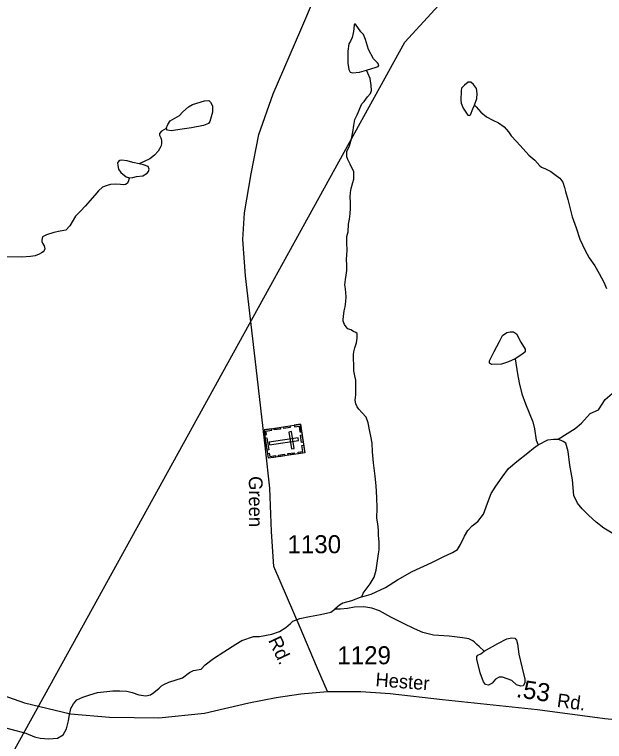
# Model space of a CAD drawing. Extents: x 2056842 to 2160602, y 826753 to 1016856.
# Drawn here: x 2091724 to 2095813, y 880850 to 885889 of the extents above; entities that cross this region are included whole.
import ezdxf

# ---------------------------------------------------------------- set-up
doc = ezdxf.new("R2010")
doc.units = 0
for name, color, linetype in [('Exist Cultural Cemetery CELL', 7, 'Continuous'), ('Exist Hydrographic Creek Single Shore', 7, 'Continuous'), ('Exist Hydrographic Misc Water Feature', 7, 'Continuous'), ('Exist Road Secondary Mileage Hundredths English Label', 7, 'Continuous'), ('Exist Road Secondary Type 51 Attributed', 7, 'Continuous'), ('Exist Road Secondary Type 51 Label', 7, 'Continuous'), ('Exist Road Secondary Type 51 Number Label', 7, 'Continuous'), ('Exist Utilities Telephone Line', 7, 'Continuous')]:
    doc.layers.add(name, color=color, linetype=linetype)

msp = doc.modelspace()

# ---------------------------------------------------------------- linework, layer by layer
at = {"layer": 'Exist Cultural Cemetery CELL'}
for points in [[(2093705, 883048.1), (2093735.1, 882851.3), (2093483.4, 882812.8), (2093453.3, 883009.5)], [(2093458.3, 882976.9), (2093469.7, 882978.6), (2093466.4, 883000.3), (2093506.3, 883006.5), (2093504.6, 883017.5), (2093453.3, 883009.6)], [(2093522.4, 883020.2), (2093565.2, 883026.7), (2093566.9, 883015.5), (2093524.1, 883008.9)], [(2093588.9, 883030.3), (2093631.7, 883036.9), (2093633.4, 883025.6), (2093590.6, 883019.1)], [(2093662.2, 883041.5), (2093663.9, 883030.3), (2093695.7, 883035.2), (2093701.8, 882995.1), (2093712.8, 882996.8), (2093705, 883048.1)], [(2093643.9, 882997.4), (2093625.4, 882994.6), (2093643.2, 882878.2), (2093661.7, 882881)], [(2093716.2, 882974.9), (2093724, 882923.6), (2093712.7, 882921.9), (2093704.9, 882973.1)], [(2093473.3, 882954.5), (2093486.2, 882870.6), (2093474.9, 882868.9), (2093462.1, 882952.8)], [(2093692.5, 882935.9), (2093689.7, 882954.3), (2093489.2, 882923.7), (2093492.1, 882905.2)], [(2093692.2, 882844.6), (2093690.5, 882855.9), (2093722.4, 882860.7), (2093716.2, 882900.8), (2093727.2, 882902.5), (2093735.1, 882851.2)], [(2093478.4, 882845.5), (2093489.7, 882847.2), (2093493.1, 882825.5), (2093533, 882831.6), (2093534.7, 882820.6), (2093483.4, 882812.8)], [(2093553.1, 882834.9), (2093595.9, 882841.5), (2093597.7, 882830.2), (2093554.8, 882823.7)], [(2093618.3, 882844.9), (2093661.1, 882851.4), (2093662.8, 882840.2), (2093620, 882833.6)]]:
    msp.add_lwpolyline(points, close=True, dxfattribs=at)
at = {"layer": 'Exist Hydrographic Creek Single Shore'}
for points in [[(2094199, 885361.5), (2094194.8, 885397.7), (2094188.6, 885445.4), (2094172.6, 885481.5), (2094163.9, 885503.1)], [(2094131.9, 881851.8), (2094139.7, 881877.8), (2094189.6, 881941.8), (2094217.4, 881988.1), (2094229.3, 882038.1), (2094246.7, 882149.9), (2094250.9, 882178.1), (2094250.7, 882234.2), (2094246.4, 882278.2), (2094246.5, 882314), (2094242.1, 882358.1), (2094234.1, 882397.9), (2094237.8, 882466.1), (2094235.8, 882541.9), (2094231.5, 882622.1), (2094223, 882687.9), (2094212.8, 882781.9), (2094204.6, 882857.9), (2094202.5, 882918), (2094192.4, 882965.8), (2094184.1, 883009.9), (2094175.9, 883057.7), (2094160, 883097.7), (2094131.8, 883129.8), (2094109.6, 883153.5), (2094097.8, 883169.5), (2094089.7, 883189.4), (2094085.7, 883215.4), (2094089.4, 883253.4), (2094089.3, 883297.3), (2094089.2, 883353.4), (2094082.9, 883383.4), (2094074.8, 883419.4), (2094074.7, 883463.3), (2094072.8, 883499.5), (2094072.5, 883531.3), (2094076.5, 883551.6), (2094082.4, 883579.3), (2094094.2, 883613.5), (2094098.2, 883645.6), (2094098.2, 883677.4), (2094090.1, 883685.5), (2094074.2, 883691.4), (2094054.1, 883703.3), (2094033.9, 883711.2), (2094022, 883723.3), (2094009.9, 883739.3), (2094001.8, 883763.1), (2094001.8, 883775.2), (2094003.8, 883795.2), (2094007.6, 883835.2), (2094015.4, 883863.2), (2094019.4, 883899.2), (2094023.4, 883931.3), (2094017.3, 883987.2), (2094013, 884015.2), (2094017, 884051.2), (2094022.9, 884083.2), (2094026.8, 884115.3), (2094026.6, 884151.1), (2094024.5, 884191.1), (2094028.4, 884255), (2094028.2, 884307.2), (2094028.1, 884351.2), (2094036, 884383.2), (2094037.7, 884435.3), (2094045.7, 884471.2), (2094049.4, 884507.3), (2094053.5, 884547.2), (2094053.3, 884587.2), (2094051.1, 884623), (2094053.1, 884655.2), (2094057, 884683.3), (2094068.9, 884723.4), (2094074.7, 884747.2), (2094076.5, 884773.1), (2094076.5, 884801.3), (2094062.6, 884827.2), (2094050.6, 884851.1), (2094034.2, 884883.3), (2094026.4, 884903.1), (2094026.2, 884923.1), (2094026.2, 884939.2), (2094046, 884979.2), (2094059.8, 885027.1), (2094067.7, 885073.2), (2094075.5, 885119.3), (2094083.6, 885161.1), (2094099.3, 885193.3), (2094131.1, 885269.4), (2094147.2, 885285.5), (2094171.1, 885317.5), (2094191, 885341.7), (2094199, 885361.5)], [(2094911.6, 885260.7), (2094922.5, 885247.9), (2094956.3, 885211.9), (2094994.4, 885180.2), (2095038.5, 885156.1), (2095078.3, 885138.3), (2095118.5, 885110.7), (2095146.8, 885076.8), (2095166.7, 885048.6), (2095203, 885008.6), (2095249.1, 884956.9), (2095289.3, 884915.1), (2095329.3, 884879.1), (2095365.6, 884839.5), (2095377.5, 884831.3), (2095405.1, 884819.3), (2095441.9, 884799.6), (2095469.5, 884779.5), (2095503.8, 884753.6), (2095523.9, 884725.9), (2095535.8, 884690), (2095542.1, 884661.8), (2095558.3, 884605.8), (2095572.3, 884550.1), (2095588.5, 884485.9), (2095616.6, 884410.3), (2095643.2, 884332.4), (2095679.1, 884252.3), (2095707.4, 884202.6), (2095745.5, 884146.5), (2095775.7, 884094.8), (2095807.9, 884032.7), (2095828, 883990.7)], [(2092519.5, 884756.4), (2092517.1, 884750.4), (2092513.2, 884734.4), (2092505, 884718.6), (2092493.1, 884710.3), (2092477.6, 884708.2), (2092457.5, 884710.4), (2092421.2, 884712.3), (2092389, 884710.2), (2092365, 884704.2), (2092333.2, 884691.9), (2092305.1, 884666.1), (2092279.3, 884636), (2092213.9, 884561.5), (2092181.9, 884525.4), (2092146, 884491.4), (2092107.9, 884423.4), (2092080.4, 884395.1), (2092040.2, 884387), (2091996.5, 884376.9), (2091944.6, 884360.8), (2091918.4, 884348.6), (2091912.6, 884324.7), (2091912.6, 884316.6), (2091916.5, 884304.6), (2091928.4, 884284.5), (2091934.4, 884264.6), (2091928.6, 884252.9), (2091921.1, 884244.8), (2091910.6, 884236.6), (2091895, 884228.8), (2091866.9, 884216.4), (2091834.9, 884212.4), (2091771, 884206.2), (2091667, 884209.8)], [(2095492.2, 882945.8), (2095554.1, 882985.3), (2095608.8, 883019.3), (2095652.6, 883057), (2095714.5, 883123.9), (2095771.7, 883149.5), (2095817.9, 883220), (2095883.5, 883274.7), (2095953.7, 883319.1), (2096009.6, 883378.7), (2096065.6, 883399.4), (2096120.3, 883414), (2096178, 883428)], [(2095352.3, 882905.4), (2095420.3, 882941.7), (2095460.1, 882945.8), (2095492.2, 882945.8)], [(2095866.7, 882293.4), (2095808.4, 882329), (2095754.3, 882368.8), (2095702.2, 882418.6), (2095658.1, 882462.6), (2095625.5, 882502.3), (2095599.5, 882554.2), (2095591.1, 882662.6), (2095572.8, 882764.4), (2095560.7, 882860.4), (2095544.5, 882916.4), (2095526.5, 882930.1), (2095492.7, 882946.2)], [(2094131.9, 881851.8), (2094195.6, 881870.1), (2094295.7, 881916.3), (2094377.5, 881970.4), (2094481, 882027), (2094616.9, 882089.1), (2094694.8, 882129.5), (2094758.7, 882159.7), (2094794.6, 882180), (2094814.7, 882216), (2094842.4, 882271.8), (2094866.2, 882312), (2094896.1, 882344.2), (2094934.1, 882374.3), (2094973.9, 882426.3), (2095001.7, 882500.5), (2095027.4, 882568.6), (2095059.3, 882618.8), (2095103.2, 882680.8), (2095148.7, 882740.9), (2095204.6, 882791), (2095280.6, 882851.4), (2095320.3, 882883.4), (2095352.3, 882905.4)], [(2094131.9, 881851.9), (2094059.7, 881823.8), (2094000.1, 881807.3), (2093976.1, 881795.5), (2093944.1, 881767.5)], [(2091644.9, 880948), (2091733, 880926.2), (2091803.1, 880906.7), (2091861.1, 880882.8), (2091901.2, 880872.8), (2091961.1, 880867), (2092021, 880873.3), (2092061.1, 880895.4), (2092085, 880937.6), (2092098.6, 880993.4), (2092102.5, 881023.5), (2092114.4, 881077.4), (2092132.5, 881109.5), (2092156.4, 881137.6), (2092198.1, 881157.7), (2092246, 881173.8), (2092298.2, 881188.1), (2092406.1, 881200.4), (2092454, 881200.7), (2092502.2, 881198.7), (2092538, 881188.8), (2092586.3, 881173), (2092634, 881165.1), (2092666, 881173.3), (2092690, 881189.2), (2092726, 881219.3), (2092741.8, 881235.4), (2092758, 881243.6), (2092793.8, 881259.6), (2092888.2, 881289.7), (2092935.6, 881327.4), (2092963.5, 881342), (2093018.2, 881350.5), (2093044.7, 881380.5), (2093103, 881424.2), (2093174.8, 881470.5), (2093257.4, 881525.2), (2093298.7, 881549.5), (2093381.1, 881577.5), (2093421.3, 881577.5), (2093507.5, 881594.5), (2093560.6, 881611.9), (2093604.5, 881640.2), (2093636.3, 881668.1), (2093652.4, 881684.2), (2093700.3, 881702.5), (2093768.2, 881716.5), (2093844.3, 881728.8), (2093916.2, 881747), (2093944.1, 881767)], [(2094979.4, 881475.3), (2094945.2, 881508.7), (2094929.2, 881522.5), (2094912.6, 881538.4), (2094900.7, 881548.3), (2094873, 881560.2), (2094828.9, 881568.1), (2094736.8, 881579.6), (2094629, 881587.5), (2094552.9, 881605), (2094496.7, 881631), (2094420.2, 881667), (2094332.5, 881710.7), (2094254.3, 881754.2), (2094200.2, 881774.2), (2094144.2, 881781.9), (2094080.5, 881779.7), (2094032.3, 881771.6), (2093984.1, 881767.5), (2093944.1, 881767.5)]]:
    msp.add_lwpolyline(points, dxfattribs=at)
at = {"layer": 'Exist Hydrographic Misc Water Feature'}
for points in [[(2094163.9, 885503.1), (2094229.5, 885523.8), (2094245.3, 885528.7), (2094249, 885534.8), (2094247.7, 885545.7), (2094239.2, 885553), (2094211.3, 885582.2), (2094177.3, 885645.4), (2094155.4, 885716), (2094143.2, 885751.2), (2094123.8, 885769.5), (2094086.1, 885823), (2094081.2, 885823), (2094078.8, 885814.5), (2094072.7, 885770.7), (2094064.2, 885729.3), (2094052.1, 885705), (2094039.9, 885686.8), (2094035, 885634.5), (2094035, 885551.8), (2094039.9, 885506.8), (2094050.8, 885488.6), (2094065.4, 885484.9), (2094115.3, 885488.6), (2094163.9, 885503.1)], [(2094911.6, 885260.7), (2094927.9, 885307), (2094930.3, 885342.3), (2094925.5, 885375.1), (2094906, 885403.1), (2094886.6, 885418.9), (2094868.4, 885418.9), (2094841.6, 885399.4), (2094822.2, 885377.5), (2094819.7, 885360.5), (2094817.3, 885296), (2094818.5, 885275.4), (2094833.1, 885238.9), (2094865.9, 885191.5), (2094874.4, 885187.8), (2094884.2, 885193.9), (2094901.2, 885235.2), (2094911.6, 885260.7)], [(2092774.4, 885097.9), (2092785.3, 885125.9), (2092803.6, 885152.7), (2092866.8, 885187.9), (2092891.1, 885213.5), (2092928.8, 885250), (2092956.7, 885264.5), (2093039.4, 885291.3), (2093071, 885293.7), (2093083.1, 885281.6), (2093095.3, 885256), (2093095.3, 885212.3), (2093078.3, 885146.6), (2093067.3, 885134.4), (2093033.3, 885119.8), (2092949.4, 885102.8), (2092886.2, 885093.1), (2092809.6, 885083.3), (2092782.9, 885088.2), (2092774.4, 885097.9)], [(2092774.4, 885097.9), (2092742.8, 885079.7), (2092729.4, 885065.1), (2092728.2, 885051.7), (2092738.2, 885033.1), (2092742.3, 885017), (2092742.5, 884993.1), (2092738.4, 884973.4), (2092718.5, 884941.1), (2092694.7, 884913), (2092662.7, 884889.1), (2092622.7, 884870.8), (2092586.9, 884854.7)], [(2092586.9, 884854.7), (2092542.7, 884863.8), (2092503.8, 884874.8), (2092464.9, 884879.6), (2092452.8, 884876), (2092444.3, 884871.1), (2092438.2, 884860.2), (2092440.6, 884843.2), (2092444.3, 884817.6), (2092461.3, 884793.3), (2092496.5, 884764.1), (2092519.5, 884756.4)], [(2092519.5, 884756.4), (2092544, 884758), (2092568.3, 884765.3), (2092612, 884771.4), (2092643.6, 884788.4), (2092653.3, 884801.8), (2092655.8, 884817.6), (2092649.7, 884834.6), (2092618.1, 884846.8), (2092586.9, 884854.7)], [(2095194.3, 883503), (2095148.1, 883481.1), (2095098.3, 883464.1), (2095029, 883462.9), (2095016.9, 883472.6), (2095016.9, 883488.4), (2095047.3, 883552.8), (2095084.9, 883623.4), (2095106.8, 883664.7), (2095137.2, 883684.2), (2095159.1, 883689.1), (2095182.2, 883689.1), (2095204.1, 883674.5), (2095233.2, 883618.5), (2095262.4, 883568.7), (2095262.4, 883550.4), (2095246.6, 883537), (2095194.3, 883503)], [(2095194.3, 883503), (2095211.1, 883399.1), (2095221.2, 883335.1), (2095241.3, 883259.4), (2095265.7, 883191.2), (2095291.7, 883127.6), (2095316.1, 883065.4), (2095328, 883017.4), (2095340.3, 882937.7), (2095352.4, 882905.8)], [(2094979.4, 881475.3), (2095074.2, 881527.6), (2095136.2, 881561.7), (2095171.5, 881569), (2095192.1, 881565.3), (2095204.3, 881551.9), (2095209.2, 881526.4), (2095218.9, 881454.6), (2095242, 881358.6), (2095261.4, 881282), (2095261.4, 881256.4), (2095250.5, 881235.7), (2095232.3, 881232.1), (2095204.3, 881243), (2095170.3, 881273.4), (2095137.4, 881283.2), (2095107.1, 881295.3), (2095084, 881295.3), (2095058.4, 881280.7), (2095035.4, 881254), (2095008.6, 881240.6), (2094987.9, 881245.5), (2094973.4, 881262.5), (2094950.3, 881325.7), (2094928.4, 881420.6), (2094927.2, 881437.6), (2094934.5, 881447.4), (2094956.3, 881457.1), (2094979.4, 881475.3)]]:
    msp.add_lwpolyline(points, dxfattribs=at)
at = {"layer": 'Exist Road Secondary Type 51 Attributed'}
for points in [[(2093893.2, 881196.6), (2093815.7, 881372.5), (2093702.5, 881640.1), (2093520, 882062.7), (2093505.1, 882304.1), (2093494, 882606), (2093464.2, 882878.8), (2093399.4, 883441.5), (2093324.2, 884077.3), (2093307, 884329.9), (2093317.5, 884513.3), (2093363.6, 884784.6), (2093418, 885056.6), (2093516.3, 885339.8), (2093709.2, 885781.8), (2093809, 886023.3)], [(2087343.7, 881023.3), (2087572.3, 881210.4), (2087804.7, 881386.3), (2087943.2, 881460.8), (2088069.1, 881509.3), (2088230, 881542.1), (2088659, 881562.9), (2089346.5, 881599.4), (2089695, 881615.8), (2089959.5, 881618.1), (2090215.7, 881603.2), (2090470.4, 881562.9), (2090721.4, 881498.1), (2091108.6, 881364.6), (2091419.3, 881249.9), (2091792.5, 881118), (2092111.2, 881040.5), (2092381.6, 881017.3), (2092724.2, 881012.9), (2093040, 881045.7), (2093348.4, 881117.2), (2093538.3, 881153.7), (2093708.1, 881180.6), (2093893.2, 881196.6)], [(2093893.2, 881196.6), (2094123, 881196.2), (2094328.6, 881181.3), (2094690.5, 881141.1), (2095348.2, 881070.3), (2095816, 881009.1), (2096178.7, 880974.1), (2096385.7, 880974.1), (2096570.5, 880993.5), (2096673.2, 881009.9)]]:
    msp.add_lwpolyline(points, dxfattribs=at)
at = {"layer": 'Exist Utilities Telephone Line'}
msp.add_lwpolyline([(2070574.6, 855889.8), (2073540.2, 858741.1), (2079471.4, 864196.3), (2082575.1, 867047.6), (2086740, 870917.2), (2087764.9, 872677.4), (2089015.1, 875921.4), (2089705.6, 877143.4), (2092053.4, 881391.2), (2094430.2, 885697.2), (2096843.4, 888330.3), (2097766.5, 889363.1), (2100637.6, 891101.5), (2103123.5, 892599.9), (2104820.7, 893625.5), (2107244.8, 895109.3), (2108287.8, 895378.4), (2108625.8, 895633), (2109723.4, 896782.2), (2110232.2, 897204.1), (2110707.5, 898076.3)], dxfattribs=at)

# ---------------------------------------------------------------- texts
at = {"layer": 'Exist Road Secondary Mileage Hundredths English Label'}
msp.add_text('.53', height=125, rotation=351.2873, dxfattribs=at).set_placement((2095196, 881158.2))
at = {"layer": 'Exist Road Secondary Type 51 Label'}
for s, rotation, p in [('Green', 270.1706, (2093348, 882688.7)), ('Rd.', 295.2372, (2093480.2, 881551.4)), ('Hester', 355.6953, (2094223.2, 881232.4)), ('Rd.', 352.2312, (2095479.6, 881089.6))]:
    msp.add_text(s, height=95, rotation=rotation, dxfattribs=at).set_placement(p)
at = {"layer": 'Exist Road Secondary Type 51 Number Label'}
for s, p in [('1130', (2093615.5, 882154.5)), ('1129', (2093961, 881384.7))]:
    msp.add_text(s, height=125, dxfattribs=at).set_placement(p)

doc.saveas('drawing.dxf')
